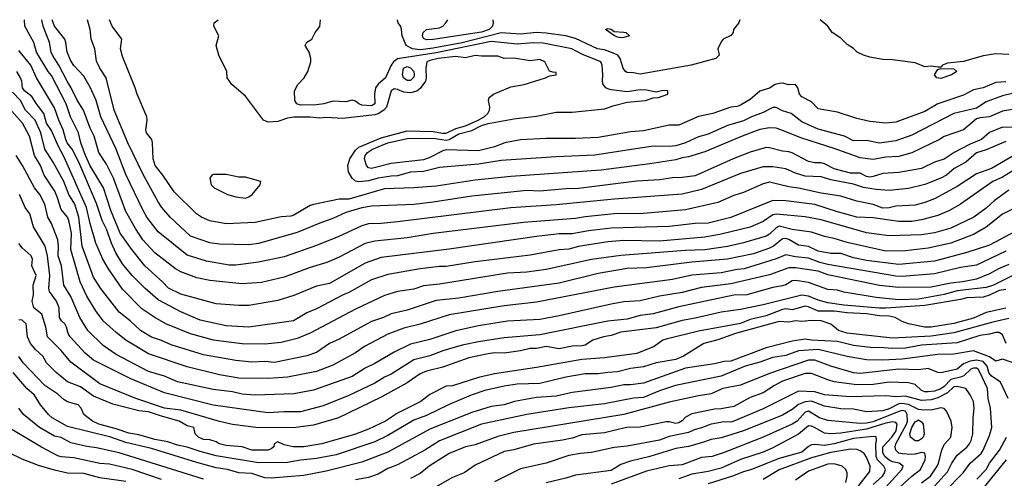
# Model space of a CAD drawing. Header units: metres. Extents: x -51132 to -49532, y -231222 to -229437.
# Tile 279 of 334: x -50338 to -50186, y -229508 to -229437. Entities that reach past the tile are written whole.
import ezdxf

# ---------------------------------------------------------------- set-up
doc = ezdxf.new("R2010")
doc.units = ezdxf.units.M
doc.layers.add('CONTOUR_INDEX', color=1, linetype='Continuous')
doc.layers.add('CONTOUR_INTER', color=3, linetype='Continuous')

msp = doc.modelspace()

# ---------------------------------------------------------------- linework, layer by layer
at = {"layer": 'CONTOUR_INDEX'}
for points, elevation in [([(-50184.58, -229453.4), (-50186.08, -229453.37), (-50188.08, -229454.17), (-50189.3, -229455.26), (-50191.08, -229456), (-50193.56, -229457.26), (-50195.08, -229458.33), (-50196.58, -229458.75), (-50198.58, -229459.74), (-50202.08, -229460.39), (-50204.58, -229460.5), (-50206.08, -229460.97), (-50206.58, -229461.07), (-50207.08, -229460.98), (-50208.08, -229460.49), (-50209.58, -229460.47), (-50212.08, -229459.8), (-50213.58, -229459.03), (-50214.08, -229458.89), (-50215.08, -229458.89), (-50216.08, -229458.65), (-50218.58, -229457.31), (-50219.08, -229457.15), (-50220.08, -229457.08), (-50222.08, -229456.54), (-50222.58, -229456.52), (-50225.08, -229457.23), (-50227.72, -229458.26), (-50233.58, -229460.86), (-50235.58, -229461.13), (-50237.08, -229461.17), (-50239.08, -229461.49), (-50242.58, -229461.71), (-50251.58, -229462.86), (-50253.58, -229462.87), (-50257.58, -229463.24), (-50259.58, -229463.15), (-50263.58, -229463.54), (-50268.08, -229464.01), (-50274.08, -229464.96), (-50277.08, -229465.3), (-50283.58, -229465.55), (-50285.08, -229465.82), (-50287.58, -229466.54), (-50289.58, -229467.49), (-50291.58, -229468.19), (-50295.08, -229469.65), (-50301.08, -229471.32), (-50302.58, -229471.55), (-50307.08, -229471.44), (-50308.58, -229471.23), (-50311.58, -229470.2), (-50314.74, -229467.26), (-50316, -229465.76), (-50316.58, -229464.88), (-50318.86, -229460.76), (-50321.26, -229455.76), (-50323.35, -229450.76), (-50324.6, -229445.76), (-50325.58, -229444.25), (-50326.08, -229443.18), (-50326.37, -229441.26), (-50326.92, -229439.76), (-50327.07, -229438.26), (-50327.48, -229436.76)], 70), ([(-50264.82, -229436.76), (-50264.77, -229437.26), (-50264.91, -229437.76), (-50265.42, -229438.26), (-50266.58, -229438.69), (-50274.08, -229439.8), (-50275.08, -229439.87), (-50275.58, -229439.66), (-50275.72, -229439.26), (-50275.61, -229438.76), (-50275.08, -229438.27), (-50273.08, -229437.99), (-50272.58, -229437.74), (-50272.09, -229437.26), (-50271.8, -229436.76)], 75), ([(-50247.42, -229438.26), (-50247.08, -229438.13), (-50246.58, -229438.24), (-50246.08, -229438.58), (-50244.58, -229438.66), (-50244.27, -229438.76), (-50243.74, -229439.26), (-50244.58, -229439.52), (-50245.08, -229439.56), (-50245.58, -229439.44), (-50246.03, -229439.26), (-50247.42, -229438.26)], 75), ([(-50184, -229465.76), (-50186.08, -229466.82), (-50188.58, -229468.79), (-50190.58, -229469.93), (-50194.08, -229471.28), (-50197.58, -229472.08), (-50201.08, -229472.47), (-50204.08, -229472.54), (-50210.08, -229471.17), (-50212.08, -229470.54), (-50213.58, -229470.24), (-50215.58, -229469.57), (-50218.58, -229469.16), (-50220.58, -229468.66), (-50221.08, -229468.9), (-50222.08, -229469.89), (-50222.58, -229470.18), (-50226.08, -229471.25), (-50228.58, -229471.78), (-50232.08, -229472.33), (-50235.08, -229472.43), (-50245.08, -229473.18), (-50249.58, -229473.81), (-50256.58, -229475.36), (-50259.58, -229475.77), (-50262.58, -229475.94), (-50273.08, -229477.63), (-50275.58, -229477.89), (-50277.08, -229478.4), (-50279.58, -229478.77), (-50281.58, -229479.35), (-50286.08, -229481.48), (-50293.08, -229485.17), (-50295.08, -229486.02), (-50297.58, -229486.65), (-50300.08, -229486.9), (-50303.58, -229486.83), (-50306.08, -229486.55), (-50308.01, -229486.26), (-50311.58, -229485.28), (-50315.36, -229483.76), (-50317.08, -229482.79), (-50319.08, -229481.44), (-50322.08, -229478.39), (-50324.26, -229475.26), (-50325.13, -229473.76), (-50326.2, -229471.26), (-50327.08, -229468.26), (-50327.64, -229465.76), (-50331.08, -229458.01), (-50332.03, -229456.26), (-50333.08, -229453.88), (-50333.83, -229452.76), (-50334.23, -229451.26), (-50335.38, -229449.76), (-50336.08, -229448.61), (-50337.25, -229447.76), (-50337.54, -229447.26), (-50337.66, -229446.26), (-50337.84, -229445.76), (-50338.4, -229444.76)], 65), ([(-50185.58, -229478.43), (-50186.58, -229478.62), (-50188.08, -229479.32), (-50189.08, -229479.62), (-50191.58, -229479.71), (-50192.58, -229479.98), (-50198.08, -229480.91), (-50204.08, -229481.33), (-50205.08, -229481.34), (-50210.58, -229480.84), (-50213.08, -229480.5), (-50214.58, -229480.08), (-50216.08, -229479.46), (-50217.08, -229479.3), (-50223.08, -229480.8), (-50226.58, -229481.51), (-50229.58, -229481.92), (-50233.58, -229482.89), (-50235.58, -229483.24), (-50239.58, -229484.35), (-50245.08, -229485.02), (-50246.58, -229485.56), (-50247.72, -229485.76), (-50249.41, -229486.26), (-50250.58, -229487.02), (-50251.08, -229487.12), (-50252.58, -229487.19), (-50254.58, -229487.59), (-50256.58, -229487.25), (-50258.08, -229487.55), (-50259.08, -229487.56), (-50260.58, -229487.93), (-50263.08, -229488.28), (-50264.58, -229488.24), (-50265.58, -229488.37), (-50268.58, -229489), (-50272.58, -229490.46), (-50275.08, -229491.08), (-50276.08, -229491.45), (-50278.08, -229492.87), (-50282.08, -229495.1), (-50288.7, -229498.26), (-50292.58, -229499.39), (-50295.27, -229499.76), (-50301.08, -229499.83), (-50305.08, -229499.28), (-50307.08, -229498.85), (-50313.08, -229497.1), (-50315.58, -229496.76), (-50320.02, -229495.26), (-50325.58, -229493.01), (-50330.08, -229489.66), (-50331.58, -229487.87), (-50333.68, -229485.76), (-50333.93, -229484.26), (-50334.53, -229482.26), (-50335.77, -229481.26), (-50336.03, -229480.26), (-50335.86, -229479.26), (-50335.88, -229477.76), (-50335.44, -229476.26), (-50336.09, -229474.76), (-50336, -229473.76), (-50336.18, -229473.26), (-50337.58, -229471.98), (-50338.08, -229471.31)], 60), ([(-50185.2, -229495.26), (-50186.4, -229492.76), (-50187.85, -229491.76), (-50188.17, -229491.26), (-50188.43, -229490.26), (-50189.08, -229489.58), (-50190.08, -229489.35), (-50191.08, -229489.5), (-50192.08, -229489.92), (-50193.08, -229490.77), (-50195.58, -229491.31), (-50196.08, -229491.26), (-50197.58, -229490.62), (-50199.08, -229490.85), (-50202.08, -229490.75), (-50208.08, -229491.44), (-50209.08, -229491.33), (-50212.58, -229490.28), (-50215.08, -229489.35), (-50216.08, -229489.34), (-50222.08, -229491.41), (-50226.58, -229493.24), (-50229.29, -229493.76), (-50231.08, -229494.56), (-50233.08, -229494.88), (-50237.58, -229495.86), (-50244.58, -229497.75), (-50261.58, -229500.53), (-50264.08, -229501.15), (-50267.58, -229502.42), (-50269.08, -229502.73), (-50271.57, -229503.76), (-50274.68, -229505.76), (-50276.08, -229506.87), (-50277.58, -229507.64)], 55), ([(-50204.58, -229509.48), (-50201.64, -229506.26), (-50201.44, -229505.76), (-50202.06, -229505.26), (-50203.08, -229505.07), (-50203.58, -229504.82), (-50204.26, -229504.26), (-50204.58, -229503.66), (-50204.57, -229502.76), (-50203.16, -229501.26), (-50202.5, -229500.26), (-50202.37, -229499.26), (-50202.58, -229498.99), (-50203.08, -229498.89), (-50204.08, -229499.08), (-50207.08, -229500.01), (-50211.08, -229500.65), (-50212.58, -229500.75), (-50213.58, -229500.63), (-50215.13, -229499.76), (-50215.58, -229499.56), (-50216.08, -229499.52), (-50217.58, -229500.77), (-50221.58, -229502.9), (-50223.08, -229503.55), (-50226.58, -229504.72), (-50229.58, -229506.04), (-50231.58, -229506.54), (-50234.08, -229506.96), (-50236.08, -229507.7)], 50), ([(-50316.08, -229507.78), (-50320.58, -229506.23), (-50324.08, -229505.41), (-50325.58, -229505.33), (-50329.58, -229504.43), (-50331.58, -229504.27), (-50332.08, -229504.13), (-50334.58, -229502.8), (-50340.57, -229499.26)], 55), ([(-50190.04, -229507.76), (-50188.59, -229506.26), (-50188.06, -229505.26), (-50186.52, -229503.26), (-50185.48, -229501.26)], 55)]:
    msp.add_lwpolyline(points, dxfattribs=dict(at, elevation=elevation))
at = {"layer": 'CONTOUR_INTER'}
for points, elevation in [([(-50184.08, -229459.85), (-50186.08, -229461.07), (-50187.58, -229461.78), (-50192.58, -229465.26), (-50194.26, -229466.26), (-50196.08, -229467.01), (-50198.58, -229467.69), (-50200.08, -229467.91), (-50202.08, -229467.94), (-50206.08, -229467.35), (-50208.58, -229467.26), (-50211.58, -229466.46), (-50215.08, -229465.33), (-50219.58, -229464.75), (-50221.58, -229464.69), (-50228.08, -229467.3), (-50231.58, -229468.2), (-50233.58, -229468.27), (-50237.58, -229468.69), (-50246.58, -229468.97), (-50250.08, -229469.36), (-50252.58, -229469.82), (-50254.58, -229469.86), (-50258.08, -229470.24), (-50271.58, -229472.23), (-50282.08, -229473.48), (-50284.58, -229474.35), (-50290.08, -229477.49), (-50292.08, -229477.95), (-50295.58, -229479.37), (-50298.08, -229480.12), (-50302.58, -229480.9), (-50304.08, -229480.92), (-50307.58, -229480.67), (-50313.08, -229479.18), (-50314.98, -229478.26), (-50315.9, -229477.26), (-50318.63, -229474.76), (-50320.64, -229472.26), (-50322.45, -229469.76), (-50323.87, -229466.26), (-50325.03, -229462.76), (-50327.08, -229459.31), (-50327.78, -229457.76), (-50328.52, -229455.76), (-50328.9, -229454.26), (-50330.12, -229451.76), (-50330.81, -229449.76), (-50333.08, -229445.36), (-50333.58, -229444.75), (-50335.36, -229441.76), (-50335.79, -229440.26), (-50337.2, -229437.76), (-50337.25, -229436.76)], 67), ([(-50184.08, -229457.57), (-50187.76, -229459.76), (-50190.08, -229460.56), (-50193.08, -229462.51), (-50196.58, -229464.42), (-50198.08, -229465), (-50199.58, -229465.41), (-50202.58, -229465.59), (-50203.58, -229465.82), (-50204.58, -229465.86), (-50206.08, -229465.33), (-50208.58, -229464.79), (-50211.08, -229464), (-50214.08, -229463.56), (-50217.58, -229462.78), (-50219.08, -229462.59), (-50222.08, -229461.86), (-50223.08, -229462.11), (-50226.08, -229463.48), (-50227.58, -229463.93), (-50230.08, -229465.02), (-50235.08, -229466.14), (-50241.58, -229466.69), (-50246.08, -229466.75), (-50250.58, -229467.21), (-50252.08, -229467.47), (-50260.08, -229468.07), (-50274.08, -229469.8), (-50278.08, -229470.45), (-50283.08, -229470.98), (-50284.58, -229471.34), (-50288.58, -229473.46), (-50290.52, -229474.26), (-50293.08, -229475.03), (-50297.08, -229476.54), (-50300.58, -229477.34), (-50303.58, -229477.54), (-50308.58, -229477.05), (-50310.58, -229476.62), (-50313.08, -229475.72), (-50313.87, -229475.26), (-50317.08, -229472.77), (-50318.96, -229470.76), (-50320.08, -229469.04), (-50321.58, -229466.38), (-50323.46, -229461.26), (-50324.58, -229459.06), (-50325.74, -229457.26), (-50326.45, -229454.76), (-50327.08, -229453.51), (-50328.1, -229450.76), (-50329.08, -229449.18), (-50330, -229447.26), (-50330.65, -229446.26), (-50331.94, -229443.76), (-50332.88, -229442.26), (-50333.09, -229441.76), (-50333.36, -229440.26), (-50334.33, -229437.76), (-50334.53, -229436.76)], 68), ([(-50185.58, -229455.58), (-50188.58, -229456.85), (-50190.08, -229457.35), (-50191.72, -229458.76), (-50193.55, -229459.76), (-50194.72, -229460.76), (-50195.58, -229461.25), (-50198.08, -229462.24), (-50200.58, -229462.86), (-50203.58, -229463.16), (-50205.58, -229463.01), (-50207.58, -229462.67), (-50209.08, -229462.18), (-50212.58, -229461.48), (-50214.08, -229461.04), (-50216.58, -229460.94), (-50218.08, -229460.46), (-50219.58, -229459.79), (-50221.58, -229459.47), (-50223.08, -229459.5), (-50226.58, -229460.52), (-50232.58, -229463.01), (-50235.58, -229463.69), (-50246.08, -229464.51), (-50255.08, -229465.38), (-50262.08, -229465.81), (-50279.58, -229468), (-50282.08, -229468.26), (-50284.08, -229468.31), (-50285.08, -229468.58), (-50288.65, -229470.26), (-50292.08, -229471.64), (-50297.08, -229473.4), (-50301.08, -229474.24), (-50304.58, -229474.67), (-50305.58, -229474.68), (-50309.08, -229474.04), (-50312.08, -229473.15), (-50316.58, -229469.52), (-50318.3, -229467.26), (-50318.91, -229466.26), (-50321.58, -229460.66), (-50323.08, -229456.76), (-50325.43, -229451.76), (-50326.17, -229449.26), (-50327.02, -229447.26), (-50328.08, -229445.49), (-50329.58, -229443.83), (-50330.08, -229443.1), (-50330.66, -229441.76), (-50330.82, -229440.26), (-50331.02, -229439.76), (-50332.57, -229437.76), (-50332.93, -229436.76)], 69), ([(-50178.58, -229449.63), (-50186.08, -229450.9), (-50188.08, -229451.76), (-50189.58, -229451.9), (-50190.08, -229452.06), (-50192.08, -229453.76), (-50195.08, -229454.79), (-50195.8, -229455.26), (-50200.08, -229457.34), (-50202.08, -229457.9), (-50204.08, -229458.02), (-50206.08, -229458.36), (-50208.08, -229458.12), (-50212.08, -229456.65), (-50217.08, -229455.07), (-50220.31, -229453.76), (-50221.08, -229453.54), (-50222.08, -229453.46), (-50223.58, -229453.74), (-50226.31, -229454.76), (-50232.08, -229457.19), (-50234.58, -229457.96), (-50235.58, -229458.1), (-50236.58, -229458.41), (-50240.58, -229459.05), (-50248.08, -229459.98), (-50262.08, -229460.99), (-50267.58, -229461.56), (-50273.58, -229462.49), (-50277.08, -229462.75), (-50281.58, -229462.87), (-50287.08, -229464.48), (-50288.58, -229464.48), (-50292.58, -229465.32), (-50293.08, -229465.48), (-50295.58, -229466.94), (-50296.08, -229467.09), (-50297.58, -229467.19), (-50301.58, -229468.11), (-50306.08, -229468.31), (-50308.58, -229467.84), (-50309.89, -229467.26), (-50310.63, -229466.76), (-50314.08, -229463.36), (-50315.83, -229460.76), (-50317.04, -229459.26), (-50317.36, -229458.26), (-50317.43, -229455.76), (-50317.57, -229455.26), (-50318.38, -229454.26), (-50318.47, -229453.76), (-50318.27, -229452.26), (-50318.31, -229451.76), (-50319.84, -229448.26), (-50320.12, -229447.26), (-50322.08, -229442.46), (-50322.39, -229441.26), (-50322.18, -229439.76), (-50323.68, -229437.76), (-50324.1, -229436.76)], 71), ([(-50184.58, -229448.17), (-50186.08, -229448.54), (-50188.58, -229449.44), (-50190.08, -229450.41), (-50193.58, -229451.27), (-50200.08, -229454.6), (-50202.58, -229455.49), (-50205.08, -229455.81), (-50207.08, -229455.43), (-50209.08, -229455.46), (-50210.51, -229454.76), (-50214.58, -229453.66), (-50217.08, -229452.54), (-50218.76, -229451.26), (-50220.08, -229450.85), (-50221.08, -229450.34), (-50221.58, -229450.31), (-50223.08, -229451.1), (-50224.89, -229451.76), (-50226.08, -229452.39), (-50228.58, -229453.1), (-50231.58, -229454.42), (-50233.08, -229454.84), (-50235.08, -229455.79), (-50236.58, -229456.23), (-50237.58, -229456.36), (-50240.08, -229456.29), (-50249.08, -229457.7), (-50255.08, -229457.94), (-50263.58, -229458.53), (-50267.08, -229459.07), (-50273.08, -229459.59), (-50275.58, -229460.21), (-50277.58, -229460.33), (-50279.58, -229460.9), (-50280.58, -229460.92), (-50282.58, -229461.23), (-50284.08, -229461.66), (-50285.58, -229461.83), (-50286.08, -229461.72), (-50286.61, -229461.26), (-50287.14, -229460.26), (-50287.26, -229459.26), (-50286.94, -229458.26), (-50286.08, -229456.89), (-50285.58, -229456.45), (-50282.08, -229454.99), (-50278.08, -229453.92), (-50274.08, -229454.03), (-50272.58, -229454.3), (-50272.08, -229454.28), (-50270.58, -229453.56), (-50269.08, -229453.18), (-50267.11, -229452.26), (-50266.21, -229451.76), (-50265.61, -229451.26), (-50265.35, -229450.76), (-50265.31, -229450.26), (-50265.53, -229449.26), (-50265.39, -229448.76), (-50264.72, -229448.26), (-50262.08, -229447.12), (-50260.01, -229446.76), (-50256.72, -229445.76), (-50256.08, -229445.42), (-50255.08, -229445.28), (-50255.08, -229444.9), (-50255.58, -229444.89), (-50256.08, -229444.69), (-50256.8, -229443.26), (-50257.58, -229442.93), (-50259.08, -229443.11), (-50261.58, -229442.71), (-50263.08, -229442.73), (-50264.08, -229442.38), (-50266.58, -229442.39), (-50267.58, -229442.27), (-50269.08, -229442.64), (-50270.58, -229442.44), (-50273.3, -229442.76), (-50274.58, -229443.04), (-50275.04, -229443.26), (-50275.18, -229444.26), (-50275.14, -229445.76), (-50275.26, -229446.26), (-50276.08, -229447.41), (-50276.58, -229447.79), (-50277.58, -229448.08), (-50278.58, -229447.97), (-50279.58, -229447.54), (-50280.08, -229447.46), (-50280.58, -229447.76), (-50281.27, -229450.26), (-50281.68, -229450.76), (-50282.58, -229451.3), (-50283.08, -229451.45), (-50288.08, -229452.01), (-50290.58, -229451.89), (-50291.58, -229451.97), (-50293.08, -229451.82), (-50295.58, -229451.84), (-50296.58, -229451.97), (-50298.08, -229452.47), (-50299.58, -229452.58), (-50300.27, -229452.26), (-50303.08, -229448.55), (-50305.18, -229446.76), (-50305.88, -229445.76), (-50305.96, -229444.76), (-50307.18, -229442.26), (-50307.59, -229440.76), (-50307.18, -229439.26), (-50307.96, -229437.76), (-50307.91, -229437.26), (-50307.28, -229436.76)], 72), ([(-50185.58, -229446.37), (-50187.08, -229446.47), (-50189.08, -229447.29), (-50190.58, -229447.61), (-50192.08, -229448.42), (-50196.08, -229449.77), (-50198.08, -229450.96), (-50202.58, -229452.59), (-50204.08, -229452.72), (-50206.58, -229452.5), (-50208.58, -229452.03), (-50211.58, -229451.05), (-50214.58, -229450.51), (-50215.58, -229449.45), (-50217.08, -229448.68), (-50217.47, -229448.26), (-50217.69, -229447.26), (-50218.08, -229446.77), (-50219.08, -229446.83), (-50220.08, -229446.56), (-50220.58, -229446.59), (-50221.2, -229446.76), (-50222.08, -229447.36), (-50223.58, -229447.78), (-50225.08, -229449.07), (-50226.58, -229449.96), (-50227.08, -229450.15), (-50228.08, -229450.28), (-50230.83, -229451.26), (-50233.08, -229451.71), (-50236.08, -229453.05), (-50237.58, -229453.07), (-50241.58, -229453.92), (-50243.58, -229454.1), (-50248.58, -229454.95), (-50252.08, -229455.12), (-50256.58, -229455.09), (-50260.58, -229455.3), (-50263, -229455.76), (-50264.58, -229456.42), (-50267.08, -229457.01), (-50272.08, -229456.88), (-50272.58, -229457.02), (-50274.58, -229458.06), (-50275.58, -229458.4), (-50280.58, -229458.98), (-50283.58, -229459.73), (-50284.08, -229459.62), (-50284.38, -229459.26), (-50284.69, -229458.26), (-50284.6, -229457.76), (-50284.23, -229457.26), (-50283.45, -229456.76), (-50281.08, -229455.77), (-50278.08, -229455.1), (-50274.08, -229455.06), (-50272.08, -229455.38), (-50271.58, -229455.25), (-50270.08, -229454.41), (-50268.08, -229453.86), (-50266.58, -229453.11), (-50265.58, -229452.78), (-50261.58, -229452.07), (-50258.08, -229451.65), (-50255.08, -229451.07), (-50252.58, -229451.03), (-50247.58, -229450.51), (-50246.08, -229449.99), (-50244.08, -229449.52), (-50241.23, -229449.26), (-50240.08, -229448.85), (-50239.23, -229448.76), (-50237.81, -229448.26), (-50237.81, -229447.76), (-50238.58, -229447.69), (-50239.58, -229447.94), (-50241.08, -229447.63), (-50242.08, -229447.58), (-50244.08, -229447.89), (-50246.58, -229447.59), (-50247.08, -229447.42), (-50247.37, -229447.26), (-50247.79, -229446.76), (-50247.91, -229446.26), (-50247.85, -229445.26), (-50247.95, -229443.76), (-50248.14, -229443.26), (-50251.08, -229442.08), (-50252.63, -229441.26), (-50257.08, -229440.37), (-50258.58, -229440.31), (-50261.08, -229440.53), (-50265.08, -229440.13), (-50273.58, -229441.87), (-50279.58, -229442.8), (-50280.2, -229443.26), (-50280.54, -229443.76), (-50281.46, -229445.76), (-50282.58, -229446.7), (-50282.97, -229447.26), (-50283.15, -229448.26), (-50283.09, -229449.76), (-50283.58, -229450.06), (-50285.08, -229449.95), (-50285.58, -229449.77), (-50286.08, -229449.36), (-50286.58, -229449.21), (-50287.58, -229449.46), (-50289.58, -229449.33), (-50290.95, -229449.76), (-50292.08, -229449.91), (-50294.58, -229449.96), (-50295.12, -229449.76), (-50295.46, -229449.26), (-50295.51, -229447.76), (-50294.98, -229446.76), (-50293.99, -229445.76), (-50293.45, -229444.76), (-50292.98, -229443.26), (-50292.97, -229442.76), (-50293.25, -229441.76), (-50293.83, -229440.76), (-50293.58, -229440.22), (-50292.84, -229439.76), (-50292.33, -229438.76), (-50291.58, -229437.8), (-50291.47, -229436.76)], 73), ([(-50226.66, -229436.76), (-50226.85, -229437.26), (-50227.67, -229438.26), (-50227.72, -229438.76), (-50228.08, -229439.22), (-50229.25, -229439.76), (-50229.58, -229440.2), (-50230.09, -229441.26), (-50229.85, -229442.26), (-50230.39, -229442.76), (-50234.17, -229443.76), (-50242.08, -229445.17), (-50243.08, -229444.96), (-50244.08, -229444.92), (-50244.36, -229444.76), (-50244.69, -229444.26), (-50245.15, -229442.76), (-50245.51, -229442.26), (-50246.08, -229441.97), (-50247.58, -229441.44), (-50248.69, -229441.26), (-50252.08, -229439.65), (-50253.58, -229439.27), (-50256.58, -229438.82), (-50258.08, -229438.75), (-50260.58, -229438.99), (-50263.58, -229438.79), (-50269.58, -229440.31), (-50274.08, -229441.17), (-50276.08, -229441.4), (-50277.24, -229441.26), (-50278.25, -229440.76), (-50278.86, -229439.26), (-50278.94, -229438.26), (-50279.08, -229437.83), (-50279.5, -229437.26), (-50279.56, -229436.76)], 74), ([(-50185.08, -229442.16), (-50187.08, -229442.05), (-50189.08, -229442.35), (-50192.08, -229443.21), (-50194.58, -229443.47), (-50195.35, -229443.76), (-50195.58, -229444.07), (-50196.08, -229444.1), (-50197.08, -229443.96), (-50198.08, -229444.04), (-50199.58, -229443.42), (-50203.08, -229442.94), (-50204.58, -229442.9), (-50206.58, -229442.56), (-50207.55, -229442.26), (-50208.51, -229441.76), (-50209.08, -229441.22), (-50210.08, -229440.58), (-50211.08, -229439.61), (-50212.38, -229438.76), (-50213.06, -229437.76), (-50214.23, -229436.76)], 74), ([(-50185.08, -229463.09), (-50187.38, -229464.76), (-50188.58, -229465.9), (-50190.49, -229467.26), (-50194.08, -229468.96), (-50196.58, -229469.7), (-50198.58, -229470), (-50203.58, -229470.16), (-50207.08, -229469.69), (-50214.08, -229467.66), (-50216.58, -229467.23), (-50221.08, -229466.82), (-50221.58, -229466.91), (-50223.08, -229467.95), (-50225.08, -229468.79), (-50229.58, -229469.91), (-50232.08, -229470.35), (-50239.08, -229470.95), (-50244.58, -229470.89), (-50247.08, -229471.09), (-50251.58, -229471.79), (-50253.08, -229472.22), (-50254.58, -229472.32), (-50259.08, -229473.16), (-50267.58, -229474.15), (-50272.08, -229474.91), (-50273.08, -229474.87), (-50276.08, -229475.25), (-50281.08, -229476.14), (-50283.58, -229476.93), (-50287.08, -229478.91), (-50288.08, -229479.32), (-50292.08, -229481.43), (-50293.58, -229482.06), (-50295.67, -229483.26), (-50302.58, -229484.27), (-50306.08, -229484.07), (-50310.08, -229483.2), (-50313.08, -229481.9), (-50316.58, -229480.04), (-50318.65, -229478.26), (-50320.58, -229476.26), (-50322.08, -229474.48), (-50323.12, -229472.76), (-50323.79, -229471.26), (-50324.58, -229469.1), (-50325.23, -229467.76), (-50326.08, -229465.14), (-50328.84, -229458.76), (-50329.88, -229456.76), (-50330.63, -229455.76), (-50330.86, -229455.26), (-50331.23, -229453.76), (-50331.94, -229452.26), (-50332.58, -229450.36), (-50335.37, -229445.76), (-50336.27, -229443.76), (-50338.08, -229441.53)], 66), ([(-50278.63, -229444.26), (-50278.08, -229443.99), (-50277.58, -229444.19), (-50277.08, -229444.74), (-50276.99, -229445.26), (-50277.08, -229445.63), (-50277.58, -229446.14), (-50278.08, -229446.16), (-50278.65, -229445.76), (-50278.83, -229445.26), (-50278.63, -229444.26)], 73), ([(-50196.26, -229444.76), (-50196.08, -229444.46), (-50195.58, -229444.31), (-50193.58, -229444.33), (-50193.14, -229444.76), (-50193.95, -229445.26), (-50195.58, -229445.82), (-50196.23, -229445.76), (-50196.57, -229445.26), (-50196.26, -229444.76)], 74), ([(-50182.58, -229468.67), (-50188.08, -229471.57), (-50191.58, -229472.7), (-50196.58, -229474.08), (-50202.08, -229474.56), (-50207.08, -229473.98), (-50209.08, -229473.54), (-50211.08, -229472.88), (-50212.58, -229472.89), (-50214.58, -229472.54), (-50216.08, -229471.82), (-50217.58, -229471.6), (-50219.08, -229470.72), (-50219.58, -229470.56), (-50220.08, -229470.59), (-50221.49, -229471.76), (-50222.08, -229472.06), (-50224.58, -229472.91), (-50228.58, -229473.73), (-50234.08, -229474.24), (-50241.08, -229475.09), (-50244.08, -229475.22), (-50248.58, -229475.96), (-50254.58, -229477.45), (-50264.08, -229478.75), (-50270.08, -229479.76), (-50273.58, -229480.15), (-50278.08, -229481.62), (-50280.58, -229482.21), (-50281.74, -229482.76), (-50283.58, -229483.38), (-50288.58, -229486.1), (-50290.08, -229486.79), (-50292.08, -229488.15), (-50293.58, -229488.68), (-50298.58, -229489.72), (-50300.08, -229489.56), (-50302.08, -229489.68), (-50304.58, -229489.42), (-50309.58, -229488.52), (-50314.58, -229487.01), (-50316.08, -229486.31), (-50317.58, -229485.81), (-50319.3, -229484.76), (-50320.88, -229483.26), (-50322.58, -229481.92), (-50325.49, -229478.26), (-50326.58, -229476.53), (-50328.31, -229471.76), (-50328.82, -229467.26), (-50329.44, -229465.26), (-50330.38, -229463.76), (-50331.15, -229461.76), (-50332.78, -229458.76), (-50334.11, -229456.76), (-50334.73, -229454.26), (-50335.58, -229452.26), (-50337.08, -229450.76), (-50337.87, -229449.26), (-50339.08, -229447.93)], 64), ([(-50185.58, -229472.54), (-50190.08, -229474.67), (-50192.58, -229475.06), (-50196.58, -229476.04), (-50201.58, -229476.44), (-50202.58, -229476.4), (-50213.08, -229474.57), (-50214.32, -229474.26), (-50216.08, -229473.59), (-50218.08, -229473.39), (-50219.58, -229473.08), (-50221.08, -229473.7), (-50226, -229475.26), (-50227.08, -229475.34), (-50229.58, -229475.87), (-50234.08, -229476.25), (-50237.08, -229476.89), (-50246.08, -229478.08), (-50258.08, -229480.42), (-50263.08, -229480.97), (-50271.58, -229482.34), (-50276.08, -229483.82), (-50278.58, -229484.41), (-50281.08, -229485.35), (-50284.67, -229487.26), (-50286.08, -229488.22), (-50289.58, -229490.14), (-50292.08, -229491.1), (-50296.58, -229491.97), (-50299.58, -229492.2), (-50304.08, -229492.14), (-50307.08, -229491.63), (-50312.08, -229490.39), (-50318.08, -229488.36), (-50321.58, -229486.25), (-50323.08, -229485.09), (-50325.07, -229483.26), (-50326.22, -229481.76), (-50327.58, -229479.48), (-50328.62, -229477.26), (-50330.09, -229472.26), (-50329.99, -229469.76), (-50330.37, -229467.76), (-50330.58, -229467.27), (-50331.58, -229466.09), (-50332.12, -229464.26), (-50332.55, -229463.26), (-50334.19, -229460.76), (-50334.78, -229459.26), (-50335.68, -229457.76), (-50336.45, -229454.76), (-50337.55, -229452.76), (-50339.58, -229450.45)], 63), ([(-50185.08, -229474.56), (-50186.71, -229475.26), (-50188.08, -229476.02), (-50190.08, -229476.83), (-50192.25, -229477.26), (-50194.08, -229477.45), (-50197.08, -229478.1), (-50202.08, -229478.15), (-50205.08, -229477.83), (-50213.08, -229476.16), (-50214.58, -229475.6), (-50218.08, -229475.07), (-50219.08, -229475.08), (-50222.08, -229476.16), (-50228.08, -229477.54), (-50232.58, -229478.12), (-50235.58, -229478.93), (-50239.08, -229479.46), (-50242.08, -229480.17), (-50244.58, -229480.37), (-50246.58, -229480.69), (-50254.58, -229482.52), (-50257.58, -229483.09), (-50262.58, -229483.35), (-50267.08, -229484.04), (-50270.58, -229484.84), (-50274.58, -229486.18), (-50277.58, -229486.91), (-50280.08, -229488.11), (-50283.08, -229489.89), (-50284.58, -229490.6), (-50286.58, -229491.9), (-50292.58, -229493.99), (-50295.58, -229494.55), (-50301.58, -229494.76), (-50303.58, -229494.63), (-50305.08, -229494.25), (-50308.08, -229493.88), (-50313.58, -229492.68), (-50315.58, -229491.85), (-50318.08, -229491.09), (-50323.08, -229488.46), (-50325.08, -229487.09), (-50327.46, -229484.76), (-50328.7, -229482.76), (-50330.08, -229479.54), (-50331.14, -229477.76), (-50331.53, -229474.76), (-50332.03, -229473.26), (-50331.97, -229471.76), (-50332.08, -229470.76), (-50333.08, -229468.27), (-50333.62, -229467.26), (-50334.1, -229465.26), (-50334.88, -229463.76), (-50335.69, -229462.76), (-50337.52, -229459.26), (-50338.51, -229457.76)], 62), ([(-50308.08, -229460.69), (-50308.28, -229460.76), (-50308.59, -229461.26), (-50308.36, -229462.26), (-50307.9, -229462.76), (-50305.86, -229463.76), (-50304.58, -229464.12), (-50303.08, -229464.31), (-50302.58, -229464.13), (-50302.06, -229463.76), (-50300.79, -229462.26), (-50300.71, -229461.76), (-50303.08, -229461.1), (-50304.08, -229461.08), (-50306.08, -229460.65), (-50308.08, -229460.69)], 71), ([(-50184.58, -229476.35), (-50187.49, -229477.76), (-50188.58, -229478.13), (-50193.08, -229478.66), (-50195.08, -229479.19), (-50199.08, -229479.93), (-50202.08, -229480.03), (-50205.58, -229479.67), (-50210.58, -229478.85), (-50211.58, -229478.55), (-50213.08, -229478.45), (-50216.08, -229477.36), (-50218.08, -229477.03), (-50218.58, -229477.12), (-50219.58, -229477.73), (-50220.08, -229477.89), (-50221.58, -229478.12), (-50225.58, -229479.26), (-50227.58, -229479.31), (-50236.08, -229481.12), (-50240.08, -229482.2), (-50242.08, -229482.46), (-50244.08, -229483.01), (-50247.08, -229483.31), (-50257.58, -229485.46), (-50263.08, -229485.9), (-50267.08, -229486.51), (-50269.58, -229487.05), (-50272.58, -229487.93), (-50274.58, -229488.69), (-50277.08, -229489.32), (-50280.58, -229491.53), (-50281.58, -229491.97), (-50283.08, -229492.9), (-50287.08, -229494.83), (-50291.08, -229496.41), (-50294.58, -229497.35), (-50297.08, -229497.33), (-50299.58, -229497.51), (-50308.08, -229496.31), (-50315.58, -229494.41), (-50320.8, -229492.26), (-50326.58, -229489.36), (-50327.83, -229488.26), (-50330.16, -229485.76), (-50330.5, -229485.26), (-50330.74, -229484.26), (-50331.02, -229483.76), (-50331.52, -229483.26), (-50331.8, -229482.76), (-50331.88, -229481.26), (-50332.27, -229480.26), (-50333.35, -229478.76), (-50333.45, -229478.26), (-50333.31, -229476.26), (-50333.65, -229473.26), (-50334.05, -229471.76), (-50335.82, -229468.76), (-50336.42, -229466.76), (-50337.11, -229465.76), (-50338.02, -229463.76)], 61), ([(-50185.58, -229481.32), (-50188.58, -229481.97), (-50190.58, -229482.85), (-50193.58, -229483.71), (-50197.08, -229484.28), (-50198.08, -229484.25), (-50200.58, -229483.73), (-50201.58, -229483.4), (-50202.64, -229482.76), (-50203.58, -229482.58), (-50205.08, -229482.52), (-50207.08, -229482.18), (-50210.08, -229482.05), (-50212.08, -229481.77), (-50214.58, -229481.77), (-50216.08, -229481.12), (-50216.58, -229481.03), (-50218.58, -229481.58), (-50219.58, -229481.42), (-50220.08, -229481.51), (-50222.58, -229482.51), (-50225.08, -229483.05), (-50226.58, -229483.68), (-50233.08, -229484.89), (-50238.08, -229486.11), (-50238.58, -229486.28), (-50239.91, -229487.26), (-50242.58, -229488.35), (-50247.58, -229489), (-50251.08, -229489.25), (-50258.08, -229490.51), (-50264.58, -229491.46), (-50267.08, -229492.02), (-50271.08, -229493.31), (-50272.08, -229493.39), (-50274.58, -229494.66), (-50275.95, -229495.76), (-50279.58, -229497.57), (-50281.43, -229498.76), (-50284.08, -229500.03), (-50286.08, -229500.78), (-50291.25, -229502.26), (-50294.08, -229502.76), (-50295.7, -229502.76), (-50297.08, -229502.42), (-50298.08, -229502), (-50298.65, -229502.26), (-50298.68, -229502.76), (-50299.08, -229503.08), (-50299.58, -229503.25), (-50302.1, -229503.26), (-50303.58, -229502.75), (-50306.08, -229502.54), (-50307.15, -229502.26), (-50307.58, -229501.96), (-50308.58, -229501.65), (-50309.58, -229501.61), (-50310.34, -229501.26), (-50310.84, -229500.76), (-50311.04, -229499.76), (-50312.08, -229499.52), (-50313.34, -229498.76), (-50316.08, -229498.03), (-50318.08, -229497.34), (-50319.58, -229497.18), (-50323.58, -229496.15), (-50326.58, -229494.94), (-50328.58, -229493.5), (-50330.58, -229492.7), (-50332.34, -229491.26), (-50333.81, -229489.76), (-50334.39, -229488.76), (-50335.48, -229487.76), (-50336.31, -229486.76), (-50336.77, -229485.76), (-50336.98, -229483.76), (-50337.58, -229483.2), (-50338.08, -229483.14)], 59), ([(-50185.08, -229482.91), (-50187.58, -229483.48), (-50193.58, -229485.16), (-50197.08, -229485.67), (-50203.08, -229485.98), (-50210.08, -229485.17), (-50211.41, -229484.76), (-50212.58, -229483.82), (-50214.08, -229483.27), (-50215.58, -229483.24), (-50217.08, -229483.41), (-50218.08, -229483.28), (-50219.08, -229483.49), (-50220.58, -229483.36), (-50227.32, -229485.26), (-50230.08, -229486.22), (-50232.25, -229486.76), (-50235.39, -229488.76), (-50236.58, -229489.23), (-50239.58, -229489.75), (-50241.58, -229490.4), (-50243.58, -229490.64), (-50245.58, -229491.18), (-50247.08, -229491.24), (-50248.58, -229491.45), (-50250.58, -229491.47), (-50253.58, -229492), (-50257.58, -229492.94), (-50261.08, -229493.05), (-50263.08, -229493.35), (-50266.08, -229494.06), (-50268.21, -229494.76), (-50271.58, -229496.21), (-50275.08, -229497.9), (-50277.08, -229498.64), (-50281.08, -229501.01), (-50283.08, -229501.99), (-50289.08, -229504), (-50292.08, -229504.55), (-50294.58, -229504.79), (-50296.58, -229505.17), (-50301.08, -229505.2), (-50307.58, -229504.15), (-50310.08, -229503.48), (-50312.08, -229502.78), (-50313.58, -229502.48), (-50315.08, -229501.98), (-50317.08, -229501.64), (-50319.58, -229500.88), (-50321.08, -229500.62), (-50323.08, -229499.95), (-50325.73, -229499.26), (-50326.71, -229498.76), (-50328.08, -229497.76), (-50328.47, -229496.76), (-50328.95, -229496.26), (-50330.58, -229495.8), (-50331.08, -229495.51), (-50332.08, -229494.59), (-50334.08, -229493.26), (-50337.41, -229489.76), (-50338.08, -229488.79)], 58), ([(-50185.52, -229486.76), (-50186.08, -229485.44), (-50186.58, -229485.07), (-50187.08, -229485.06), (-50188.08, -229485.36), (-50189.58, -229485.54), (-50193.08, -229486.7), (-50198.58, -229487.05), (-50201.08, -229487.51), (-50203.08, -229487.57), (-50205.08, -229487.39), (-50206.08, -229487.46), (-50209.08, -229487.07), (-50211.58, -229486.5), (-50215.58, -229486.29), (-50216.58, -229486.12), (-50218.58, -229486.44), (-50222.58, -229487.44), (-50228.08, -229489.5), (-50229.08, -229489.58), (-50230.58, -229489.94), (-50235.08, -229490.61), (-50241.58, -229492.9), (-50243.58, -229493.18), (-50244.58, -229493.15), (-50246.58, -229493.56), (-50252.58, -229494.36), (-50255.08, -229494.93), (-50258.08, -229495.14), (-50261.51, -229495.76), (-50263.08, -229496.28), (-50265.08, -229496.54), (-50268.08, -229497.46), (-50274.58, -229500.03), (-50281.08, -229503.58), (-50285.08, -229505.13), (-50290.58, -229506.5), (-50294.08, -229507.18), (-50299.08, -229507.59), (-50300.08, -229507.55), (-50302.08, -229506.88), (-50304.08, -229506.75), (-50305.85, -229506.26), (-50307.58, -229505.99), (-50310.58, -229505.19), (-50317.58, -229503.03), (-50321.58, -229502.06), (-50323.87, -229501.26), (-50330.58, -229499.59), (-50332.97, -229498.26), (-50333.54, -229497.76), (-50334.75, -229496.26), (-50335.66, -229494.76), (-50336.85, -229493.76), (-50338.97, -229491.26)], 57), ([(-50184.58, -229489.72), (-50186.08, -229489.22), (-50187.08, -229489.52), (-50188.08, -229488.82), (-50190.58, -229487.9), (-50193.58, -229488.45), (-50196.08, -229488.46), (-50201.58, -229489.22), (-50204.58, -229489.34), (-50207.08, -229489.33), (-50210.08, -229488.81), (-50214.58, -229487.72), (-50217.58, -229487.92), (-50219.58, -229488.62), (-50221.58, -229488.94), (-50223.58, -229489.66), (-50225.83, -229490.26), (-50229.58, -229491.83), (-50236.59, -229493.26), (-50239.08, -229494.09), (-50241.58, -229495.15), (-50243.08, -229495.24), (-50247.58, -229496.13), (-50253.08, -229496.73), (-50259.58, -229497.73), (-50266.58, -229499.24), (-50273.08, -229501.84), (-50275.38, -229503.26), (-50279.58, -229505.52), (-50281.08, -229506.09), (-50282.58, -229506.96), (-50284.08, -229507.51), (-50286.08, -229507.85)], 56), ([(-50195.08, -229509.76), (-50192.17, -229506.76), (-50191.08, -229505.26), (-50189.38, -229503.76), (-50189.04, -229503.26), (-50188.08, -229501.01), (-50187.73, -229499.76), (-50187.94, -229496.76), (-50188.29, -229495.26), (-50188.41, -229493.76), (-50189.58, -229491.21), (-50189.82, -229490.76), (-50190.08, -229490.6), (-50190.58, -229490.58), (-50190.98, -229490.76), (-50192.06, -229491.76), (-50192.58, -229492), (-50194.08, -229492.37), (-50195.08, -229493.42), (-50195.58, -229493.78), (-50196.58, -229494.13), (-50197.58, -229494.23), (-50198.08, -229494.23), (-50198.58, -229494.02), (-50199.58, -229493.13), (-50200.58, -229492.85), (-50203.58, -229492.75), (-50206.08, -229493.13), (-50208.58, -229493.17), (-50212.08, -229492.7), (-50213.08, -229492.41), (-50215.58, -229491.4), (-50216.58, -229491.44), (-50220.08, -229492.61), (-50221.31, -229493.26), (-50223.08, -229494.43), (-50225.08, -229495.15), (-50227.58, -229496.54), (-50229.58, -229496.89), (-50230.58, -229496.92), (-50234.08, -229497.67), (-50235.08, -229498.18), (-50235.58, -229498.73), (-50236.08, -229499.06), (-50236.58, -229499.12), (-50237.58, -229498.88), (-50238.08, -229498.91), (-50242.08, -229499.72), (-50244.17, -229499.76), (-50247.58, -229500.61), (-50251.08, -229500.91), (-50252.58, -229501.41), (-50254.08, -229501.71), (-50258.58, -229502.31), (-50261.58, -229503.22), (-50263.08, -229503.49), (-50267.58, -229505.57), (-50269.28, -229506.76), (-50271.08, -229507.47), (-50274.08, -229509.17)], 54), ([(-50196.58, -229508.82), (-50194.58, -229506.59), (-50193.92, -229505.26), (-50193.08, -229504.04), (-50191.58, -229502.79), (-50191.16, -229502.26), (-50190.92, -229501.76), (-50190.68, -229500.76), (-50190.62, -229498.26), (-50190.43, -229496.76), (-50190.58, -229495.75), (-50191.08, -229494.7), (-50191.72, -229493.76), (-50193.08, -229493.41), (-50193.58, -229493.5), (-50194.58, -229494.41), (-50196.08, -229495.19), (-50197.08, -229495.47), (-50198.58, -229495.6), (-50201.08, -229494.92), (-50202.58, -229495.04), (-50204.08, -229494.88), (-50209.58, -229495.04), (-50213.58, -229494.69), (-50215.08, -229494.23), (-50217.58, -229494.14), (-50223.08, -229496.87), (-50227.58, -229498.8), (-50228.08, -229498.92), (-50229.08, -229498.91), (-50231.08, -229499.25), (-50232.58, -229499.83), (-50233.58, -229500.06), (-50234.58, -229500.54), (-50237.58, -229501.15), (-50239.08, -229501.74), (-50244.08, -229502.66), (-50246.08, -229502.84), (-50249.58, -229503.62), (-50251.28, -229503.76), (-50253.08, -229504.08), (-50256.59, -229505.26), (-50260.58, -229506.16), (-50264.58, -229508.17)], 53), ([(-50198.58, -229508.31), (-50197.19, -229507.26), (-50196.19, -229505.76), (-50195.94, -229505.26), (-50195.46, -229503.26), (-50195.08, -229502.41), (-50194.08, -229501.26), (-50193.83, -229499.76), (-50194.03, -229498.76), (-50194.71, -229497.26), (-50195.08, -229496.82), (-50195.58, -229496.71), (-50197.08, -229497.06), (-50198.58, -229497.04), (-50199.08, -229496.98), (-50200.58, -229496.23), (-50201.58, -229496.04), (-50202.08, -229496.13), (-50203.58, -229496.87), (-50204.58, -229497.2), (-50207.08, -229497.34), (-50209.08, -229496.92), (-50211.08, -229496.87), (-50213.58, -229496.47), (-50215.58, -229495.71), (-50216.58, -229495.79), (-50217.58, -229496.21), (-50218.58, -229496.98), (-50220.08, -229497.83), (-50226.08, -229500.29), (-50229.58, -229501.36), (-50231.08, -229501.61), (-50232.58, -229502.15), (-50234.58, -229502.69), (-50236.58, -229502.99), (-50240.58, -229504.26), (-50243.58, -229504.97), (-50245.08, -229505.46), (-50246.58, -229506.4), (-50252.08, -229507.1), (-50253.58, -229507.6), (-50256.58, -229508.29)], 52), ([(-50309.58, -229507.73), (-50322.58, -229503.7), (-50326.08, -229502.88), (-50327.58, -229502.72), (-50330.08, -229502.12), (-50331.58, -229501.33), (-50332.58, -229501.11), (-50334.93, -229499.76), (-50337.39, -229497.76), (-50338.13, -229496.76)], 56), ([(-50202.58, -229509.56), (-50200.1, -229507.26), (-50198.74, -229506.26), (-50198.05, -229504.76), (-50197.95, -229504.26), (-50198.08, -229503.71), (-50198.58, -229503.61), (-50199.58, -229503.9), (-50200.08, -229503.92), (-50201.58, -229503.84), (-50202.08, -229503.75), (-50202.58, -229503.26), (-50202.68, -229502.76), (-50202.55, -229502.26), (-50200.91, -229499.26), (-50200.76, -229498.76), (-50200.8, -229497.76), (-50201.08, -229497.26), (-50201.58, -229497.14), (-50202.08, -229497.27), (-50206.08, -229498.89), (-50207.08, -229499.11), (-50208.08, -229499.16), (-50213.08, -229498.7), (-50214.34, -229498.26), (-50216.08, -229497.24), (-50216.58, -229497.41), (-50217.82, -229498.76), (-50218.58, -229499.23), (-50223.08, -229501.23), (-50229.08, -229503.64), (-50230.97, -229504.26), (-50232.58, -229504.42), (-50235.58, -229505.53), (-50237.58, -229505.67), (-50241.08, -229506.53), (-50246.58, -229508.49)], 51), ([(-50199.39, -229498.76), (-50199.08, -229498.57), (-50198.58, -229498.86), (-50198.36, -229499.26), (-50198.2, -229500.76), (-50198.35, -229501.26), (-50198.58, -229501.5), (-50199.08, -229501.82), (-50199.58, -229501.84), (-50200.3, -229501.26), (-50200.39, -229500.76), (-50200.07, -229499.76), (-50199.58, -229498.86), (-50199.39, -229498.76)], 52), ([(-50206.08, -229508.59), (-50204.64, -229507.26), (-50204.32, -229506.76), (-50204.18, -229506.26), (-50204.43, -229505.76), (-50205.41, -229504.76), (-50205.58, -229504.26), (-50205.67, -229502.26), (-50205.55, -229501.76), (-50205.58, -229501.19), (-50206.08, -229501.13), (-50209.08, -229501.48), (-50212.08, -229502.29), (-50213.58, -229502.55), (-50215.08, -229502.39), (-50215.58, -229502.44), (-50216.08, -229502.71), (-50217.08, -229503.57), (-50220.58, -229504.54), (-50224.88, -229506.26), (-50226.08, -229506.59), (-50227.78, -229507.26), (-50231.58, -229508.45)], 49), ([(-50321.58, -229508.08), (-50325.58, -229507.53), (-50328.08, -229506.85), (-50330.58, -229506.8), (-50332.58, -229506.36), (-50335.08, -229505.63), (-50337.58, -229504.66), (-50339.58, -229503.69)], 54), ([(-50210.08, -229511.06), (-50206.58, -229506.58), (-50206.53, -229505.76), (-50207.08, -229504.34), (-50207.46, -229503.76), (-50208.08, -229503.37), (-50208.58, -229503.18), (-50209.58, -229503.13), (-50212.58, -229503.6), (-50215.58, -229504.45), (-50220.58, -229506.3), (-50223.08, -229507.78)], 48), ([(-50189.08, -229509.17), (-50185.47, -229504.76)], 56), ([(-50210.27, -229508.26), (-50210.06, -229507.26), (-50210.09, -229506.76), (-50210.28, -229506.26), (-50210.83, -229505.76), (-50212.08, -229505.38), (-50213.08, -229505.4), (-50216.08, -229506.52), (-50218.08, -229507.88)], 47)]:
    msp.add_lwpolyline(points, dxfattribs=dict(at, elevation=elevation))

doc.saveas('drawing.dxf')
